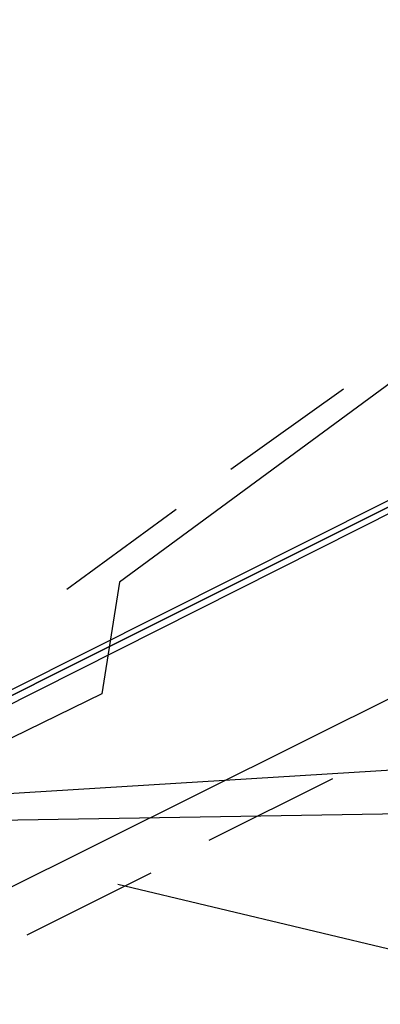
# Model space of a CAD drawing. Header units: feet. Extents: x -79 to 198, y -22 to 181.
# Tile 556 of 656: x 38.23 to 39.55, y 141.03 to 144.64. Entities that reach past the tile are written whole.
import ezdxf

# ---------------------------------------------------------------- set-up
doc = ezdxf.new("R2010")
doc.units = ezdxf.units.FT
doc.layers.add('A-AREA-COMUN', color=252, linetype='CONTINUOUS')
doc.layers.add('A-LINEA', color=7, linetype='CONTINUOUS')

msp = doc.modelspace()

# ---------------------------------------------------------------- linework, layer by layer
at = {"layer": 'A-AREA-COMUN'}
msp.add_lwpolyline([(124.512, 153.8133), (119.552, 155.5733), (114.928, 156.9422), (109.568, 158.1689), (103.76, 159.1289), (97.6, 159.7333), (90.24, 159.8933), (85.2, 159.6622), (78.48, 158.8978), (72.832, 157.8489), (66.848, 156.3378), (60.88, 154.3822), (56, 152.4089), (50.16, 149.6178), (45.088, 146.7378), (40.08, 143.4133), (39.68, 143.3778), (38.592, 142.5778), (38.528, 142.1689), (37.728, 141.7778), (36.768, 141.7778), (2.592, 149.8489)], dxfattribs=at)
at = {"layer": 'A-LINEA'}
for p, q in [((137.3218, 147.95), (37.3544, 141.7506)), ((137.3218, 147.95), (37.3544, 141.7506)), ((134.895, 143.2722), (37.2384, 141.6899)), ((134.895, 143.2722), (37.2384, 141.6899)), ((39.4133, 143.2844), (39, 142.9911)), ((37.7867, 141.2578), (41.1067, 142.9111)), ((37.7867, 141.2578), (41.1067, 142.9111)), ((38.8, 142.8444), (38.4, 142.5511)), ((39.3733, 141.8578), (38.92, 141.6311)), ((39.3733, 141.8578), (38.92, 141.6311)), ((38.7067, 141.5111), (38.2533, 141.2844)), ((38.7067, 141.5111), (38.2533, 141.2844)), ((38.5867, 141.4711), (40.4267, 141.0311))]:
    msp.add_line(p, q, dxfattribs=at)
for points in [[(37.3867, 141.7778), (40.92, 143.5511), (40.92, 143.5244), (37.4, 141.7644), (37.3867, 141.7778)], [(37.3867, 141.7778), (40.92, 143.5511), (40.92, 143.5244), (37.4, 141.7644), (37.3867, 141.7778)], [(37.4, 141.7511), (37.4, 141.7644), (40.92, 143.5244), (40.9333, 143.5244), (40.9333, 143.5111), (37.4133, 141.7378), (37.4, 141.7511)], [(37.4, 141.7511), (37.4, 141.7644), (40.92, 143.5244), (40.9333, 143.5244), (40.9333, 143.5111), (37.4133, 141.7378), (37.4, 141.7511)]]:
    msp.add_lwpolyline(points, dxfattribs=at)

doc.saveas('drawing.dxf')
